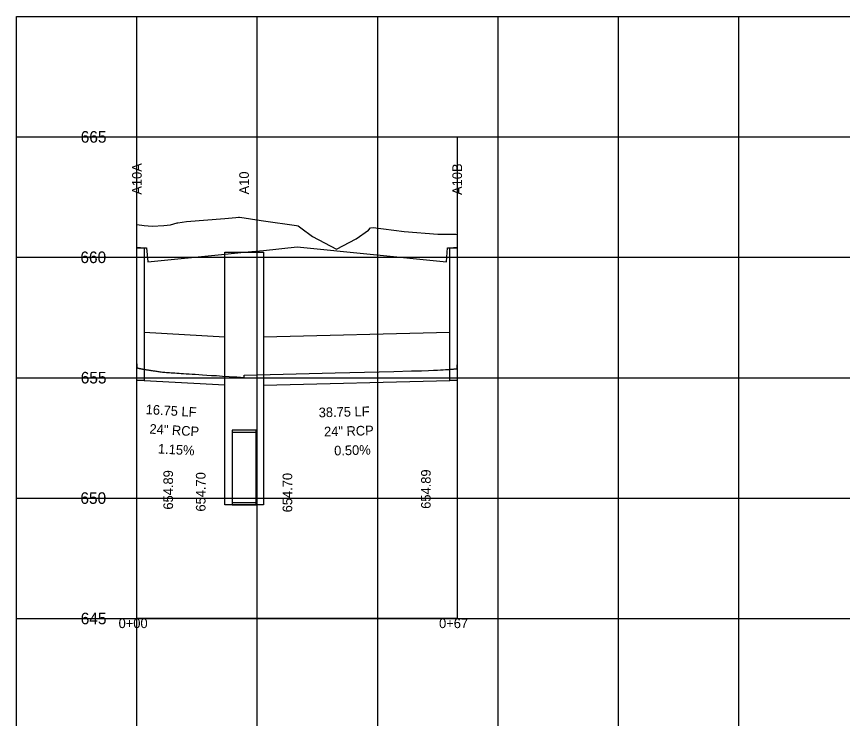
# Model space of a CAD drawing. Extents: x 2252703 to 2264864, y 13787568 to 13790989.
# Drawn here: x 2264413.7 to 2264585.2, y 13788465 to 13788610.8 of the extents above; entities that cross this region are included whole.
import ezdxf

# ---------------------------------------------------------------- set-up
doc = ezdxf.new("R2010")
doc.units = 0
for name, color, linetype in [('blank4', 7, 'Continuous'), ('BORD_grid_bottom_major_5int', 7, 'Continuous'), ('D_DRN_PROF_HGL', 7, 'Continuous'), ('D_PROF_1', 7, 'Continuous'), ('D_PROF_NOTES_1', 7, 'Continuous'), ('Default', 7, 'Continuous'), ('Drain_PipeInside', 7, 'Continuous'), ('E_Terrain', 7, 'Continuous'), ('Inlet', 7, 'Continuous'), ('z - Construction', 7, 'Continuous')]:
    doc.layers.add(name, color=color, linetype=linetype)

msp = doc.modelspace()

# ---------------------------------------------------------------- linework, layer by layer
at = {"layer": 'blank4'}
msp.add_lwpolyline([(2264438.67, 13788485.79), (2264438.67, 13788585.79), (2264505.17, 13788585.79), (2264505.17, 13788485.79)], close=True, dxfattribs=at)
at = {"layer": 'BORD_grid_bottom_major_5int'}
for p, q in [((2264413.67, 13788610.79), (2264763.67, 13788610.79)), ((2264413.67, 13788310.79), (2264413.67, 13788610.79)), ((2264438.67, 13788310.79), (2264438.67, 13788610.79)), ((2264463.67, 13788310.79), (2264463.67, 13788610.79)), ((2264488.67, 13788310.79), (2264488.67, 13788610.79)), ((2264513.67, 13788310.79), (2264513.67, 13788610.79)), ((2264538.67, 13788310.79), (2264538.67, 13788610.79)), ((2264563.67, 13788310.79), (2264563.67, 13788610.79)), ((2264413.67, 13788585.79), (2264763.67, 13788585.79)), ((2264413.67, 13788560.79), (2264763.67, 13788560.79)), ((2264413.67, 13788535.79), (2264763.67, 13788535.79)), ((2264413.67, 13788510.79), (2264763.67, 13788510.79)), ((2264413.67, 13788485.79), (2264763.67, 13788485.79))]:
    msp.add_line(p, q, dxfattribs=at)
at = {"layer": 'D_DRN_PROF_HGL'}
msp.add_line((2264460.92, 13788535.86), (2264460.92, 13788536.31), dxfattribs=at)
for points in [[(2264438.67, 13788538.69), (2264438.67, 13788537.9), (2264438.67, 13788537.89), (2264438.68, 13788537.89), (2264438.68, 13788537.88), (2264438.69, 13788537.88), (2264438.69, 13788537.87), (2264438.7, 13788537.86), (2264438.71, 13788537.86), (2264438.73, 13788537.85), (2264438.74, 13788537.84), (2264438.75, 13788537.84), (2264438.77, 13788537.83), (2264438.79, 13788537.82), (2264438.81, 13788537.82), (2264438.83, 13788537.81), (2264438.85, 13788537.8), (2264438.88, 13788537.79), (2264438.91, 13788537.79), (2264438.94, 13788537.78), (2264438.97, 13788537.77), (2264439, 13788537.76), (2264439.04, 13788537.75), (2264439.07, 13788537.74), (2264439.11, 13788537.73), (2264439.16, 13788537.72), (2264439.2, 13788537.71), (2264439.25, 13788537.7), (2264439.3, 13788537.69), (2264439.35, 13788537.68), (2264439.41, 13788537.67), (2264439.47, 13788537.66), (2264439.53, 13788537.64), (2264439.59, 13788537.63), (2264439.66, 13788537.62), (2264439.73, 13788537.61), (2264439.8, 13788537.59), (2264439.88, 13788537.58), (2264439.96, 13788537.56), (2264440.04, 13788537.55), (2264440.13, 13788537.53), (2264440.22, 13788537.52), (2264440.32, 13788537.5), (2264440.42, 13788537.49), (2264440.52, 13788537.47), (2264440.63, 13788537.45), (2264440.75, 13788537.43), (2264440.87, 13788537.41), (2264440.99, 13788537.4), (2264441.12, 13788537.38), (2264441.26, 13788537.35), (2264441.4, 13788537.33), (2264441.55, 13788537.31), (2264441.7, 13788537.29), (2264441.86, 13788537.26), (2264442.03, 13788537.24), (2264442.21, 13788537.21), (2264442.39, 13788537.19), (2264442.59, 13788537.16), (2264442.79, 13788537.13), (2264443, 13788537.1), (2264443.22, 13788537.07), (2264443.45, 13788537.04), (2264443.7, 13788537.01), (2264443.95, 13788536.97), (2264444.22, 13788536.94), (2264444.5, 13788536.92), (2264444.8, 13788536.9), (2264445.11, 13788536.87), (2264445.44, 13788536.85), (2264445.79, 13788536.83), (2264446.16, 13788536.8), (2264446.55, 13788536.77), (2264446.97, 13788536.74), (2264447.41, 13788536.71), (2264447.87, 13788536.68), (2264448.37, 13788536.65), (2264448.91, 13788536.61), (2264449.49, 13788536.57), (2264450.11, 13788536.53), (2264450.78, 13788536.49), (2264451.5, 13788536.44), (2264452.3, 13788536.39), (2264453.17, 13788536.34), (2264454.14, 13788536.27), (2264455.21, 13788536.21), (2264456.42, 13788536.13), (2264457.8, 13788536.05), (2264459.4, 13788535.95), (2264460.92, 13788535.86)], [(2264460.92, 13788536.31), (2264479.82, 13788536.78), (2264491.99, 13788537.09), (2264495.67, 13788537.18), (2264497.76, 13788537.24), (2264499.19, 13788537.28), (2264500.25, 13788537.33), (2264501.08, 13788537.37), (2264501.74, 13788537.41), (2264502.29, 13788537.45), (2264502.75, 13788537.47), (2264503.14, 13788537.5), (2264503.47, 13788537.52), (2264503.75, 13788537.54), (2264503.99, 13788537.56), (2264504.2, 13788537.57), (2264504.38, 13788537.59), (2264504.54, 13788537.6), (2264504.67, 13788537.61), (2264504.78, 13788537.62), (2264504.88, 13788537.63), (2264504.95, 13788537.64), (2264505.02, 13788537.65), (2264505.07, 13788537.65), (2264505.11, 13788537.66), (2264505.14, 13788537.67), (2264505.16, 13788537.67), (2264505.17, 13788537.68), (2264505.17, 13788537.68), (2264505.17, 13788538.46)]]:
    msp.add_lwpolyline(points, dxfattribs=at)
at = {"layer": 'D_PROF_1'}
msp.add_lwpolyline([(2264438.67, 13788562.89), (2264440.17, 13788562.74), (2264440.17, 13788562.74), (2264440.17, 13788562.74), (2264440.69, 13788562.74), (2264440.92, 13788559.83), (2264456.92, 13788561.43), (2264456.92, 13788561.43), (2264460.92, 13788561.83), (2264460.92, 13788561.83), (2264464.92, 13788562.23), (2264464.92, 13788562.23), (2264471.92, 13788562.93), (2264502.92, 13788559.83), (2264503.15, 13788562.74), (2264503.67, 13788562.74), (2264503.67, 13788562.74), (2264503.67, 13788562.74), (2264505.17, 13788562.89)], dxfattribs=at)
at = {"layer": 'Drain_PipeInside'}
for p, q in [((2264440.17, 13788545.24), (2264456.92, 13788544.28)), ((2264464.92, 13788544.27), (2264503.67, 13788545.24)), ((2264440.17, 13788535.24), (2264456.92, 13788534.28)), ((2264464.92, 13788534.27), (2264503.67, 13788535.24))]:
    msp.add_line(p, q, dxfattribs=at)
for points in [[(2264458.42, 13788509.89), (2264463.42, 13788509.89), (2264463.42, 13788524.89), (2264458.42, 13788524.89)], [(2264458.42, 13788509.39), (2264463.42, 13788509.39), (2264463.42, 13788524.39), (2264458.42, 13788524.39)]]:
    msp.add_lwpolyline(points, close=True, dxfattribs=at)
at = {"layer": 'E_Terrain'}
msp.add_lwpolyline([(2264438.67, 13788567.57), (2264440.17, 13788567.41), (2264440.17, 13788567.41), (2264441.82, 13788567.24), (2264444.25, 13788567.4), (2264445.66, 13788567.5), (2264447.03, 13788567.93), (2264447.14, 13788567.97), (2264448.94, 13788568.22), (2264456.92, 13788568.88), (2264456.92, 13788568.88), (2264459.18, 13788569.07), (2264459.75, 13788569.1), (2264459.97, 13788569.12), (2264460.92, 13788568.97), (2264460.92, 13788568.97), (2264463.56, 13788568.55), (2264464.92, 13788568.36), (2264464.92, 13788568.36), (2264471.79, 13788567.39), (2264472.13, 13788567.34), (2264472.73, 13788566.89), (2264475.14, 13788565.12), (2264480.13, 13788562.45), (2264484.21, 13788564.64), (2264486.73, 13788566.43), (2264487.19, 13788566.9), (2264487.71, 13788567), (2264494.16, 13788566.14), (2264501.18, 13788565.62), (2264503.67, 13788565.6), (2264503.67, 13788565.6), (2264504.91, 13788565.58), (2264505.17, 13788565.55)], dxfattribs=at)
at = {"layer": 'Inlet'}
for points in [[(2264438.67, 13788562.74), (2264440.17, 13788562.74), (2264440.17, 13788535.24), (2264438.67, 13788535.24)], [(2264503.67, 13788562.74), (2264505.17, 13788562.74), (2264505.17, 13788535.24), (2264503.67, 13788535.24)], [(2264456.92, 13788561.83), (2264464.92, 13788561.83), (2264464.92, 13788509.39), (2264456.92, 13788509.39)]]:
    msp.add_lwpolyline(points, close=True, dxfattribs=at)
at = {"layer": 'z - Construction'}
for p, q in [((2264438.67, 13788560.79), (2264505.17, 13788560.79)), ((2264438.67, 13788535.79), (2264505.17, 13788535.79)), ((2264438.67, 13788510.79), (2264505.17, 13788510.79))]:
    msp.add_line(p, q, dxfattribs=at)

# ---------------------------------------------------------------- texts
at = {"layer": 'D_PROF_NOTES_1'}
for s, rotation, p in [('A10A', 90, (2264439.67, 13788573.79)), ('A10B', 90, (2264506.17, 13788573.73)), ('A10', 90, (2264461.92, 13788573.85)), ('16.75 LF', 356.7027, (2264440.45, 13788528.23)), ('38.75 LF', 1.4321, (2264476.44, 13788527.56)), ('24" RCP', 356.7027, (2264441.23, 13788524.18)), ('24" RCP', 1.4321, (2264477.55, 13788523.59)), ('1.15%', 356.7027, (2264443, 13788520.07)), ('0.50%', 1.4321, (2264479.65, 13788519.64)), ('654.89', 90, (2264446.17, 13788508.4)), ('654.70', 90, (2264452.92, 13788507.99)), ('654.89', 90, (2264499.67, 13788508.56)), ('654.70', 90, (2264470.92, 13788507.83))]:
    msp.add_text(s, height=2, rotation=rotation, dxfattribs=at).set_placement(p)
at = {"layer": 'Default'}
for s, height, p in [('665', 2.4, (2264427, 13788584.59)), ('660', 2.4, (2264426.93, 13788559.59)), ('655', 2.4, (2264427, 13788534.59)), ('650', 2.4, (2264426.93, 13788509.59)), ('645', 2.4, (2264427, 13788484.59)), ('0+00', 2, (2264434.87, 13788483.79)), ('0+67', 2, (2264501.41, 13788483.79))]:
    msp.add_text(s, height=height, dxfattribs=at).set_placement(p)

doc.saveas('drawing.dxf')
